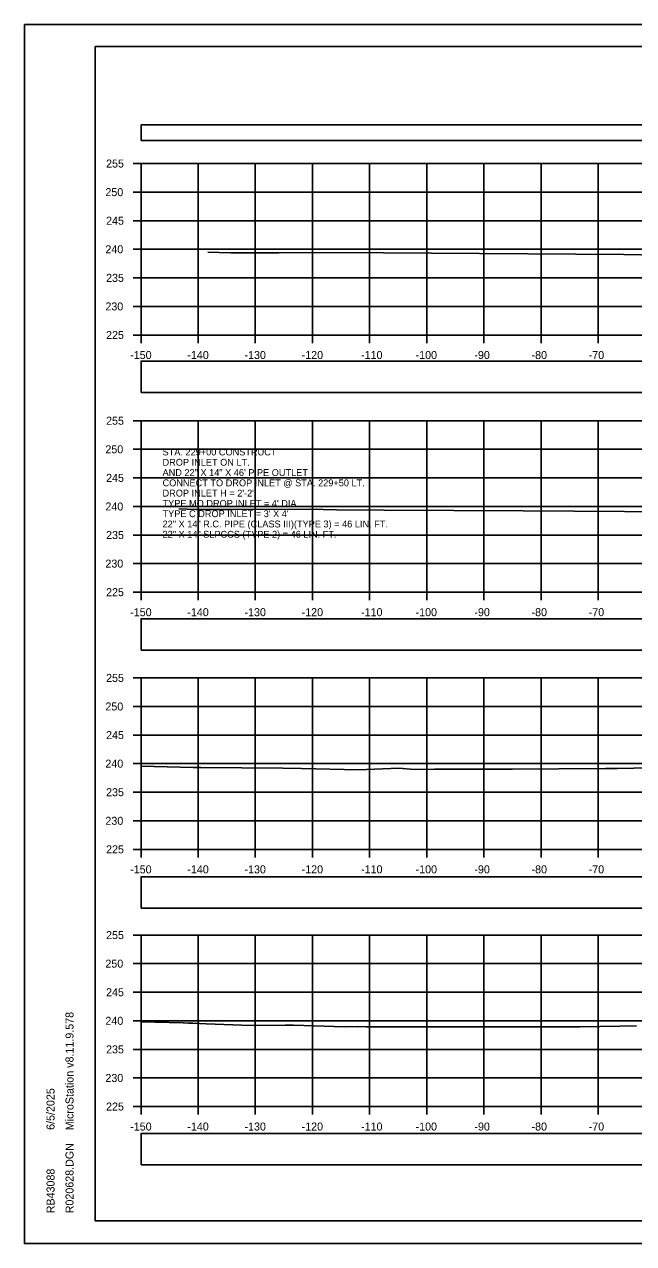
# Model space of a CAD drawing. Extents: x 1369627 to 1374022, y 380035 to 398173.
# Drawn here: x 1371928.1 to 1372034.7, y 386652.3 to 386865.6 of the extents above; entities that cross this region are included whole.
import ezdxf

# ---------------------------------------------------------------- set-up
doc = ezdxf.new("R2010")
doc.units = 0
for name, color, linetype in [('Default', 7, 'Continuous'), ('R_Axis', 7, 'Continuous'), ('R_Axis Annot', 7, 'Continuous'), ('R_Border', 7, 'Continuous'), ('R_Exist Surface', 7, 'Continuous'), ('R_Grid', 7, 'Continuous'), ('R_No Plot', 7, 'Continuous'), ('R_Water Annot', 7, 'Continuous')]:
    doc.layers.add(name, color=color, linetype=linetype)

msp = doc.modelspace()

# ---------------------------------------------------------------- linework, layer by layer
at = {"layer": 'Default'}
for points in [[(1371948.53, 386845.29), (1372248.53, 386845.29), (1372248.53, 386848), (1371948.53, 386848)], [(1371948.53, 386801.16), (1372248.53, 386801.16), (1372248.53, 386806.68), (1371948.53, 386806.68)], [(1371948.53, 386756.08), (1372248.53, 386756.08), (1372248.53, 386761.6), (1371948.53, 386761.6)], [(1371948.53, 386710.94), (1372248.53, 386710.94), (1372248.53, 386716.46), (1371948.53, 386716.46)], [(1371948.53, 386666.03), (1372248.53, 386666.03), (1372248.53, 386671.55), (1371948.53, 386671.55)]]:
    msp.add_lwpolyline(points, close=True, dxfattribs=at)
at = {"layer": 'R_Axis'}
for p, q in [((1371947.13, 386841.24), (1371948.53, 386841.24)), ((1371948.53, 386811.24), (1371948.53, 386841.24)), ((1371947.13, 386836.24), (1371948.53, 386836.24)), ((1371947.13, 386831.24), (1371948.53, 386831.24)), ((1371947.13, 386826.24), (1371948.53, 386826.24)), ((1371947.13, 386821.24), (1371948.53, 386821.24)), ((1371947.13, 386816.24), (1371948.53, 386816.24)), ((1371947.13, 386811.24), (1371948.53, 386811.24)), ((1371948.53, 386811.24), (1372248.53, 386811.24)), ((1371948.53, 386809.84), (1371948.53, 386811.24)), ((1371958.53, 386809.84), (1371958.53, 386811.24)), ((1371968.53, 386809.84), (1371968.53, 386811.24)), ((1371978.53, 386809.84), (1371978.53, 386811.24)), ((1371988.53, 386809.84), (1371988.53, 386811.24)), ((1371998.53, 386809.84), (1371998.53, 386811.24)), ((1372008.53, 386809.84), (1372008.53, 386811.24)), ((1372018.53, 386809.84), (1372018.53, 386811.24)), ((1372028.53, 386809.84), (1372028.53, 386811.24)), ((1371947.13, 386796.24), (1371948.53, 386796.24)), ((1371948.53, 386766.24), (1371948.53, 386796.24)), ((1371947.13, 386791.24), (1371948.53, 386791.24)), ((1371947.13, 386786.24), (1371948.53, 386786.24)), ((1371947.13, 386781.24), (1371948.53, 386781.24)), ((1371947.13, 386776.24), (1371948.53, 386776.24)), ((1371947.13, 386771.24), (1371948.53, 386771.24)), ((1371947.13, 386766.24), (1371948.53, 386766.24)), ((1371948.53, 386766.24), (1372248.53, 386766.24)), ((1371948.53, 386764.84), (1371948.53, 386766.24)), ((1371958.53, 386764.84), (1371958.53, 386766.24)), ((1371968.53, 386764.84), (1371968.53, 386766.24)), ((1371978.53, 386764.84), (1371978.53, 386766.24)), ((1371988.53, 386764.84), (1371988.53, 386766.24)), ((1371998.53, 386764.84), (1371998.53, 386766.24)), ((1372008.53, 386764.84), (1372008.53, 386766.24)), ((1372018.53, 386764.84), (1372018.53, 386766.24)), ((1372028.53, 386764.84), (1372028.53, 386766.24)), ((1371947.13, 386751.24), (1371948.53, 386751.24)), ((1371948.53, 386721.24), (1371948.53, 386751.24)), ((1371947.13, 386746.24), (1371948.53, 386746.24)), ((1371947.13, 386741.24), (1371948.53, 386741.24)), ((1371947.13, 386736.24), (1371948.53, 386736.24)), ((1371947.13, 386731.24), (1371948.53, 386731.24)), ((1371947.13, 386726.24), (1371948.53, 386726.24)), ((1371947.13, 386721.24), (1371948.53, 386721.24)), ((1371948.53, 386721.24), (1372248.53, 386721.24)), ((1371948.53, 386719.84), (1371948.53, 386721.24)), ((1371958.53, 386719.84), (1371958.53, 386721.24)), ((1371968.53, 386719.84), (1371968.53, 386721.24)), ((1371978.53, 386719.84), (1371978.53, 386721.24)), ((1371988.53, 386719.84), (1371988.53, 386721.24)), ((1371998.53, 386719.84), (1371998.53, 386721.24)), ((1372008.53, 386719.84), (1372008.53, 386721.24)), ((1372018.53, 386719.84), (1372018.53, 386721.24)), ((1372028.53, 386719.84), (1372028.53, 386721.24)), ((1371947.13, 386706.24), (1371948.53, 386706.24)), ((1371948.53, 386676.24), (1371948.53, 386706.24)), ((1371947.13, 386701.24), (1371948.53, 386701.24)), ((1371947.13, 386696.24), (1371948.53, 386696.24)), ((1371947.13, 386691.24), (1371948.53, 386691.24)), ((1371947.13, 386686.24), (1371948.53, 386686.24)), ((1371947.13, 386681.24), (1371948.53, 386681.24)), ((1371947.13, 386676.24), (1371948.53, 386676.24)), ((1371948.53, 386676.24), (1372248.53, 386676.24)), ((1371948.53, 386674.84), (1371948.53, 386676.24)), ((1371958.53, 386674.84), (1371958.53, 386676.24)), ((1371968.53, 386674.84), (1371968.53, 386676.24)), ((1371978.53, 386674.84), (1371978.53, 386676.24)), ((1371988.53, 386674.84), (1371988.53, 386676.24)), ((1371998.53, 386674.84), (1371998.53, 386676.24)), ((1372008.53, 386674.84), (1372008.53, 386676.24)), ((1372018.53, 386674.84), (1372018.53, 386676.24)), ((1372028.53, 386674.84), (1372028.53, 386676.24))]:
    msp.add_line(p, q, dxfattribs=at)
at = {"layer": 'R_Border'}
for p, q in [((1371940.53, 386861.7), (1372256.71, 386861.7)), ((1371940.53, 386656.24), (1371940.53, 386861.7)), ((1371940.53, 386656.24), (1371940.53, 386656.24)), ((1372256.71, 386656.24), (1371940.53, 386656.24))]:
    msp.add_line(p, q, dxfattribs=at)
at = {"layer": 'R_Exist Surface'}
for points in [[(1371960.25, 386825.74), (1371964.27, 386825.6), (1371972.66, 386825.61), (1371989.77, 386825.65), (1371990.94, 386825.64), (1372033.03, 386825.32), (1372039.13, 386825.22)], [(1371955.14, 386780.82), (1371958.21, 386780.71), (1371964.63, 386780.73), (1371978.09, 386780.75), (1371982.71, 386780.64), (1371991.06, 386780.59), (1372015.43, 386780.45), (1372033.13, 386780.38), (1372060.4, 386780.23)], [(1371948.53, 386735.81), (1371957.64, 386735.58), (1371959, 386735.58), (1371973.33, 386735.42), (1371976.6, 386735.41), (1371986.61, 386735.18), (1371993.65, 386735.46), (1371996.36, 386735.24), (1371999.87, 386735.3), (1372013.49, 386735.28), (1372029.81, 386735.36), (1372031.17, 386735.37), (1372031.89, 386735.37), (1372037.65, 386735.48)], [(1371948.53, 386691.05), (1371955.92, 386690.86), (1371956.85, 386690.82), (1371957.61, 386690.8), (1371959.93, 386690.71), (1371967.7, 386690.43), (1371973.73, 386690.49), (1371975.23, 386690.45), (1371984.14, 386690.16), (1371986.33, 386690.25), (1371987.91, 386690.18), (1372003.08, 386690.19), (1372005.81, 386690.19), (1372008.8, 386690.19), (1372019.88, 386690.19), (1372025.31, 386690.18), (1372032.34, 386690.31), (1372035.25, 386690.35)]]:
    msp.add_lwpolyline(points, dxfattribs=at)
at = {"layer": 'R_Grid'}
for p, q in [((1371948.53, 386841.24), (1372248.53, 386841.24)), ((1371948.53, 386811.24), (1371948.53, 386841.24)), ((1371958.53, 386811.24), (1371958.53, 386841.24)), ((1371968.53, 386811.24), (1371968.53, 386841.24)), ((1371978.53, 386811.24), (1371978.53, 386841.24)), ((1371988.53, 386811.24), (1371988.53, 386841.24)), ((1371998.53, 386811.24), (1371998.53, 386841.24)), ((1372008.53, 386811.24), (1372008.53, 386841.24)), ((1372018.53, 386811.24), (1372018.53, 386841.24)), ((1372028.53, 386811.24), (1372028.53, 386841.24)), ((1371948.53, 386836.24), (1372248.53, 386836.24)), ((1371948.53, 386831.24), (1372248.53, 386831.24)), ((1371948.53, 386826.24), (1372248.53, 386826.24)), ((1371948.53, 386821.24), (1372248.53, 386821.24)), ((1371948.53, 386816.24), (1372248.53, 386816.24)), ((1371948.53, 386811.24), (1372248.53, 386811.24)), ((1371948.53, 386796.24), (1372248.53, 386796.24)), ((1371948.53, 386766.24), (1371948.53, 386796.24)), ((1371958.53, 386766.24), (1371958.53, 386796.24)), ((1371968.53, 386766.24), (1371968.53, 386796.24)), ((1371978.53, 386766.24), (1371978.53, 386796.24)), ((1371988.53, 386766.24), (1371988.53, 386796.24)), ((1371998.53, 386766.24), (1371998.53, 386796.24)), ((1372008.53, 386766.24), (1372008.53, 386796.24)), ((1372018.53, 386766.24), (1372018.53, 386796.24)), ((1372028.53, 386766.24), (1372028.53, 386796.24)), ((1371948.53, 386791.24), (1372248.53, 386791.24)), ((1371948.53, 386786.24), (1372248.53, 386786.24)), ((1371948.53, 386781.24), (1372248.53, 386781.24)), ((1371948.53, 386776.24), (1372248.53, 386776.24)), ((1371948.53, 386771.24), (1372248.53, 386771.24)), ((1371948.53, 386766.24), (1372248.53, 386766.24)), ((1371948.53, 386751.24), (1372248.53, 386751.24)), ((1371948.53, 386721.24), (1371948.53, 386751.24)), ((1371958.53, 386721.24), (1371958.53, 386751.24)), ((1371968.53, 386721.24), (1371968.53, 386751.24)), ((1371978.53, 386721.24), (1371978.53, 386751.24)), ((1371988.53, 386721.24), (1371988.53, 386751.24)), ((1371998.53, 386721.24), (1371998.53, 386751.24)), ((1372008.53, 386721.24), (1372008.53, 386751.24)), ((1372018.53, 386721.24), (1372018.53, 386751.24)), ((1372028.53, 386721.24), (1372028.53, 386751.24)), ((1371948.53, 386746.24), (1372248.53, 386746.24)), ((1371948.53, 386741.24), (1372248.53, 386741.24)), ((1371948.53, 386736.24), (1372248.53, 386736.24)), ((1371948.53, 386731.24), (1372248.53, 386731.24)), ((1371948.53, 386726.24), (1372248.53, 386726.24)), ((1371948.53, 386721.24), (1372248.53, 386721.24)), ((1371948.53, 386706.24), (1372248.53, 386706.24)), ((1371948.53, 386676.24), (1371948.53, 386706.24)), ((1371958.53, 386676.24), (1371958.53, 386706.24)), ((1371968.53, 386676.24), (1371968.53, 386706.24)), ((1371978.53, 386676.24), (1371978.53, 386706.24)), ((1371988.53, 386676.24), (1371988.53, 386706.24)), ((1371998.53, 386676.24), (1371998.53, 386706.24)), ((1372008.53, 386676.24), (1372008.53, 386706.24)), ((1372018.53, 386676.24), (1372018.53, 386706.24)), ((1372028.53, 386676.24), (1372028.53, 386706.24)), ((1371948.53, 386701.24), (1372248.53, 386701.24)), ((1371948.53, 386696.24), (1372248.53, 386696.24)), ((1371948.53, 386691.24), (1372248.53, 386691.24)), ((1371948.53, 386686.24), (1372248.53, 386686.24)), ((1371948.53, 386681.24), (1372248.53, 386681.24)), ((1371948.53, 386676.24), (1372248.53, 386676.24))]:
    msp.add_line(p, q, dxfattribs=at)
at = {"layer": 'R_No Plot'}
for p, q in [((1371928.13, 386865.59), (1372261.46, 386865.59)), ((1371928.13, 386652.26), (1372261.46, 386652.26))]:
    msp.add_line(p, q, dxfattribs=at)
for points in [[(1371928.12, 386865.59), (1372261.46, 386865.59), (1372261.46, 386652.25), (1371928.12, 386652.25)], [(1372174.45, 386861.7), (1372194.07, 386861.7), (1372194.07, 386851.82), (1372210.18, 386851.82), (1372233.38, 386851.82), (1372233.38, 386819.15), (1372256.59, 386819.15), (1372256.71, 386656.24), (1371940.53, 386656.24), (1371940.53, 386861.7)]]:
    msp.add_lwpolyline(points, close=True, dxfattribs=at)

# ---------------------------------------------------------------- texts
at = {"layer": 'R_Axis Annot'}
for s, p in [('255', (1371942.42, 386840.54)), ('250', (1371942.3, 386835.54)), ('245', (1371942.42, 386830.54)), ('240', (1371942.3, 386825.54)), ('235', (1371942.42, 386820.54)), ('230', (1371942.3, 386815.54)), ('225', (1371942.42, 386810.54)), ('-150', (1371946.64, 386807.04)), ('-140', (1371956.64, 386807.04)), ('-130', (1371966.64, 386807.04)), ('-120', (1371976.64, 386807.04)), ('-110', (1371987.04, 386807.04)), ('-100', (1371996.58, 386807.04)), ('-90', (1372006.87, 386807.04)), ('-80', (1372016.87, 386807.04)), ('-70', (1372026.87, 386807.04)), ('255', (1371942.42, 386795.54)), ('250', (1371942.3, 386790.54)), ('245', (1371942.42, 386785.54)), ('240', (1371942.3, 386780.54)), ('235', (1371942.42, 386775.54)), ('230', (1371942.3, 386770.54)), ('225', (1371942.42, 386765.54)), ('-150', (1371946.64, 386762.04)), ('-140', (1371956.64, 386762.04)), ('-130', (1371966.64, 386762.04)), ('-120', (1371976.64, 386762.04)), ('-110', (1371987.04, 386762.04)), ('-100', (1371996.58, 386762.04)), ('-90', (1372006.87, 386762.04)), ('-80', (1372016.87, 386762.04)), ('-70', (1372026.87, 386762.04)), ('255', (1371942.42, 386750.54)), ('250', (1371942.3, 386745.54)), ('245', (1371942.42, 386740.54)), ('240', (1371942.3, 386735.54)), ('235', (1371942.42, 386730.54)), ('230', (1371942.3, 386725.54)), ('225', (1371942.42, 386720.54)), ('-150', (1371946.64, 386717.04)), ('-140', (1371956.64, 386717.04)), ('-130', (1371966.64, 386717.04)), ('-120', (1371976.64, 386717.04)), ('-110', (1371987.04, 386717.04)), ('-100', (1371996.58, 386717.04)), ('-90', (1372006.87, 386717.04)), ('-80', (1372016.87, 386717.04)), ('-70', (1372026.87, 386717.04)), ('255', (1371942.42, 386705.54)), ('250', (1371942.3, 386700.54)), ('245', (1371942.42, 386695.54)), ('240', (1371942.3, 386690.54)), ('235', (1371942.42, 386685.54)), ('230', (1371942.3, 386680.54)), ('225', (1371942.42, 386675.54)), ('-150', (1371946.64, 386672.04)), ('-140', (1371956.64, 386672.04)), ('-130', (1371966.64, 386672.04)), ('-120', (1371976.64, 386672.04)), ('-110', (1371987.04, 386672.04)), ('-100', (1371996.58, 386672.04)), ('-90', (1372006.87, 386672.04)), ('-80', (1372016.87, 386672.04)), ('-70', (1372026.87, 386672.04))]:
    msp.add_text(s, height=1.4, dxfattribs=at).set_placement(p)
at = {"layer": 'R_Border'}
for s, p in [('MicroStation v8.11.9.578', (1371936.72, 386672.09)), ('6/5/2025', (1371933.4, 386672.16)), ('R020628.DGN', (1371936.72, 386657.56)), ('RB43088', (1371933.4, 386657.56))]:
    msp.add_text(s, height=1.4, rotation=90, dxfattribs=at).set_placement(p)
at = {"layer": 'R_Water Annot'}
for s, p in [('STA. 229+00 CONSTRUCT', (1371952.3, 386790.17)), ('AND 22" X 14" X 46\' PIPE OUTLET', (1371952.3, 386786.57)), ('DROP INLET ON LT.', (1371952.3, 386788.37)), ('CONNECT TO DROP INLET @ STA. 229+50 LT.', (1371952.3, 386784.77)), ('DROP INLET H = 2\'-2"', (1371952.3, 386782.97)), ("TYPE MO DROP INLET = 4' DIA.", (1371952.3, 386781.17)), ("TYPE C DROP INLET = 3' X 4'", (1371952.3, 386779.37)), ('22" X 14" R.C. PIPE (CLASS III)(TYPE 3) = 46 LIN. FT.', (1371952.3, 386777.57)), ('22" X 14" SLPCCS (TYPE 2) = 46 LIN. FT.', (1371952.3, 386775.77))]:
    msp.add_text(s, height=1.2, dxfattribs=at).set_placement(p)

doc.saveas('drawing.dxf')
